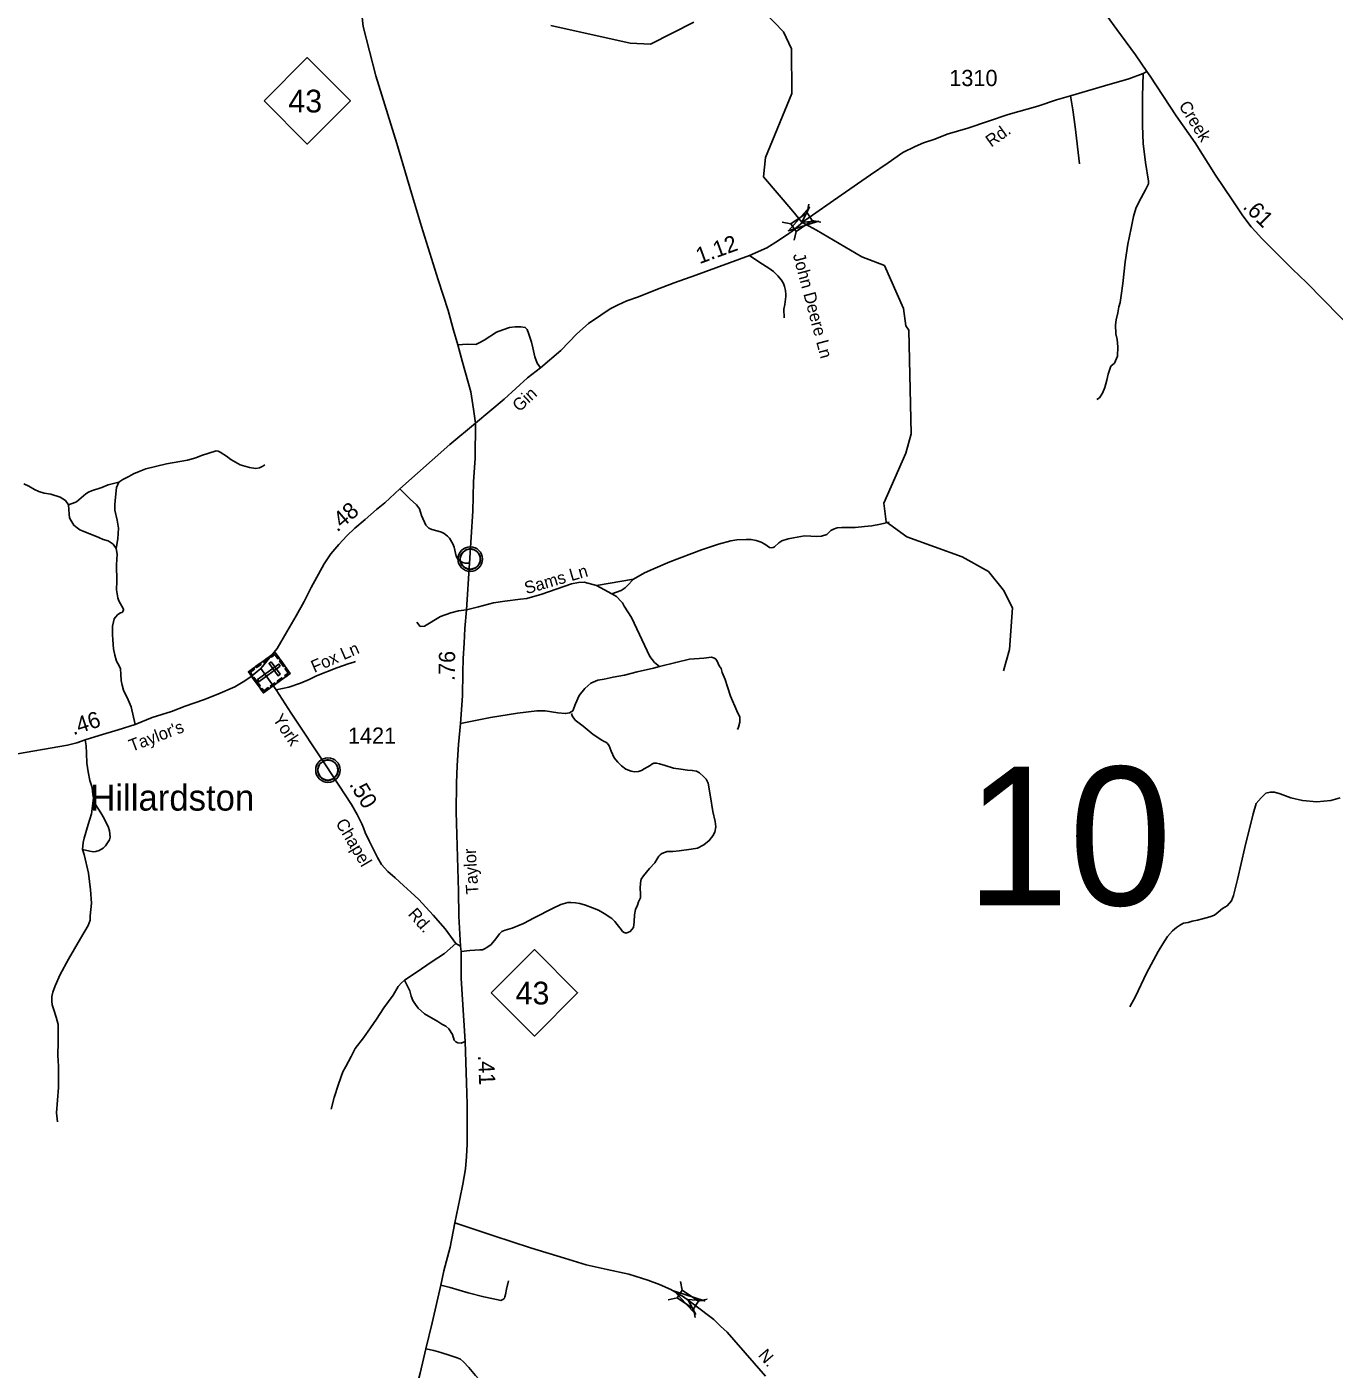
# Model space of a CAD drawing. Extents: x 2220236 to 2384410, y 720751 to 894131.
# Drawn here: x 2312846 to 2322920, y 852539 to 862877 of the extents above; entities that cross this region are included whole.
import ezdxf

# ---------------------------------------------------------------- set-up
doc = ezdxf.new("R2010")
doc.units = 0
doc.layers.add('Default', color=7, linetype='Continuous')

msp = doc.modelspace()

# ---------------------------------------------------------------- linework, layer by layer
at = {"layer": 'Default'}
for p, q in [((2318859, 861444), (2318872, 861512)), ((2318666, 861373), (2318734, 861360)), ((2318898, 861387), (2318965, 861374)), ((2318760, 861234), (2318773, 861301)), ((2317522, 858624), (2317236, 858575)), ((2317353, 858510), (2317236, 858575)), ((2317882, 853214), (2317895, 853147)), ((2317789, 853074), (2317857, 853088)), ((2317983, 853006), (2317997, 852938)), ((2318021, 853063), (2318089, 853077))]:
    msp.add_line(p, q, dxfattribs=at)
for points in [[(2320217, 864675), (2320382, 864376), (2320618, 863932), (2320690, 863798), (2320878, 863446), (2320966, 863288), (2321030, 863177), (2321097, 863070), (2321170, 862959), (2321245, 862858), (2321390, 862663), (2321476, 862533)], [(2316303, 859826), (2316289, 859934), (2316267, 860067), (2316244, 860148), (2316204, 860296), (2316166, 860427), (2316133, 860540), (2316092, 860692), (2316015, 860929), (2315887, 861339), (2315810, 861596), (2315696, 861980), (2315535, 862499), (2315437, 862880), (2315427, 862974), (2315425, 863042), (2315430, 863114), (2315437, 863176), (2315466, 863296), (2315487, 863370), (2315536, 863512)], [(2320371, 857917), (2320419, 858083), (2320441, 858402), (2320373, 858540), (2320255, 858683), (2320053, 858796), (2319627, 858950), (2319467, 859065), (2319449, 859208), (2319620, 859593), (2319660, 859742), (2319643, 860542), (2319618, 860574), (2319600, 860708), (2319454, 861040), (2319279, 861105), (2318931, 861311), (2318817, 861373), (2318749, 861457), (2318523, 861721), (2318537, 861872), (2318741, 862363), (2318737, 862707), (2318677, 862840), (2318534, 862988)], [(2317985, 862913), (2317653, 862745), (2317495, 862752), (2316885, 862888)], [(2318718, 861286), (2318740, 861301), (2318842, 861385), (2319121, 861581), (2319346, 861738), (2319482, 861829), (2319597, 861909), (2319690, 861957), (2319756, 861983), (2319842, 862013), (2319939, 862050), (2320098, 862098), (2320255, 862151), (2320408, 862203), (2320637, 862267), (2320779, 862314), (2320887, 862347), (2321151, 862423), (2321337, 862477), (2321447, 862518), (2321476, 862533)], [(2321447, 862518), (2321442, 862340), (2321443, 862118), (2321447, 861980), (2321466, 861832), (2321490, 861689), (2321488, 861668), (2321478, 861648), (2321466, 861621), (2321418, 861532), (2321392, 861478), (2321374, 861417), (2321355, 861327), (2321330, 861203), (2321310, 861068), (2321292, 860900), (2321279, 860807), (2321272, 860754), (2321261, 860721), (2321252, 860676), (2321239, 860620), (2321234, 860582), (2321237, 860514), (2321247, 860469), (2321254, 860412), (2321249, 860342), (2321227, 860288), (2321199, 860263), (2321179, 860203), (2321169, 860155), (2321152, 860100), (2321135, 860056), (2321111, 860020), (2321091, 860006)], [(2321476, 862533), (2321502, 862498), (2321702, 862192), (2321848, 861983), (2322006, 861735), (2322134, 861544), (2322217, 861423), (2322280, 861336), (2322314, 861302), (2322362, 861248), (2322438, 861174), (2322598, 861012), (2322707, 860909), (2323092, 860516), (2323428, 860211), (2323468, 860175), (2323516, 860134), (2323569, 860101)], [(2320887, 862347), (2320907, 862239), (2320924, 862108), (2320958, 861822)], [(2316303, 859826), (2316524, 860010), (2316705, 860173), (2316804, 860251), (2316961, 860384), (2317084, 860512), (2317174, 860593), (2317268, 860658), (2317341, 860705), (2317403, 860736), (2317469, 860767), (2317559, 860799), (2317693, 860852), (2317833, 860907), (2318000, 860965), (2318414, 861116), (2318547, 861176), (2318637, 861233), (2318718, 861286)], [(2318414, 861116), (2318495, 861063), (2318563, 861020), (2318600, 860993), (2318634, 860959), (2318660, 860927), (2318677, 860901), (2318685, 860877), (2318691, 860848), (2318695, 860816), (2318695, 860800), (2318688, 860740), (2318679, 860702), (2318681, 860636)], [(2316166, 860427), (2316238, 860434), (2316306, 860430), (2316337, 860445), (2316370, 860465), (2316465, 860525), (2316515, 860545), (2316565, 860562), (2316608, 860568), (2316652, 860567), (2316686, 860562), (2316702, 860547), (2316712, 860517), (2316734, 860449), (2316744, 860404), (2316761, 860335), (2316779, 860288), (2316804, 860251)], [(2314650, 857936), (2314696, 857992), (2314774, 858090), (2314849, 858217), (2314922, 858341), (2314982, 858451), (2315038, 858560), (2315138, 858741), (2315189, 858818), (2315249, 858891), (2315312, 858957), (2315374, 859016), (2315452, 859082), (2315540, 859160), (2315604, 859211), (2315719, 859318), (2316106, 859660), (2316303, 859826)], [(2316188, 855798), (2316174, 856029), (2316171, 856220), (2316154, 856832), (2316156, 857052), (2316162, 857189), (2316171, 857349), (2316188, 857513), (2316204, 857726), (2316206, 857905), (2316208, 858013), (2316216, 858131), (2316221, 858244), (2316235, 858387), (2316257, 858748), (2316282, 859146), (2316288, 859372), (2316300, 859556), (2316303, 859826)], [(2314681, 859503), (2314665, 859493), (2314639, 859481), (2314610, 859476), (2314561, 859484), (2314527, 859493), (2314491, 859505), (2314417, 859546), (2314385, 859570), (2314336, 859601), (2314320, 859609), (2314304, 859611), (2314193, 859576), (2314147, 859559), (2314083, 859540), (2313923, 859513), (2313762, 859473), (2313712, 859454), (2313668, 859436), (2313633, 859414), (2313587, 859391), (2313555, 859371)], [(2313167, 859195), (2313143, 859230), (2313104, 859254), (2313030, 859277), (2312980, 859287), (2312938, 859298), (2312906, 859314), (2312862, 859339), (2312823, 859359)], [(2313555, 859371), (2313473, 859350), (2313424, 859329), (2313344, 859305), (2313322, 859294), (2313300, 859280), (2313229, 859219), (2313215, 859215), (2313167, 859195)], [(2313555, 859371), (2313538, 859329), (2313527, 859229), (2313525, 859195), (2313525, 859155), (2313542, 859077), (2313553, 859017), (2313548, 858935), (2313535, 858859)], [(2315719, 859318), (2315801, 859240), (2315849, 859195), (2315871, 859165), (2315887, 859115), (2315921, 859040), (2315944, 859017), (2315966, 859007), (2316016, 858992), (2316040, 858986), (2316062, 858974), (2316088, 858954), (2316103, 858938), (2316129, 858895), (2316139, 858871), (2316154, 858801), (2316168, 858777), (2316191, 858759), (2316205, 858752), (2316223, 858746), (2316257, 858748)], [(2313167, 859195), (2313172, 859125), (2313176, 859097), (2313184, 859077), (2313209, 859039), (2313235, 859018), (2313255, 859004), (2313281, 858992), (2313400, 858945), (2313434, 858930), (2313474, 858918), (2313512, 858893), (2313535, 858859)], [(2319490, 859063), (2319424, 859046), (2319356, 859035), (2319302, 859029), (2319228, 859022), (2319125, 859021), (2319089, 859019), (2319061, 859008), (2319041, 858998), (2319011, 858968), (2318969, 858955), (2318931, 858951), (2318887, 858954), (2318839, 858956), (2318754, 858943), (2318712, 858935), (2318664, 858918), (2318640, 858904), (2318608, 858873), (2318596, 858867), (2318584, 858865), (2318568, 858867), (2318532, 858893), (2318504, 858908), (2318466, 858922), (2318428, 858928), (2318390, 858929), (2318316, 858926), (2318272, 858918), (2318176, 858893), (2318045, 858850), (2317800, 858757), (2317669, 858701), (2317605, 858673), (2317522, 858624)], [(2313535, 858859), (2313543, 858815), (2313538, 858733), (2313539, 858609), (2313538, 858541), (2313547, 858481), (2313555, 858457), (2313590, 858392), (2313590, 858384), (2313580, 858368), (2313568, 858365), (2313546, 858351), (2313528, 858331), (2313520, 858317), (2313513, 858295), (2313507, 858261), (2313506, 858197), (2313508, 858155), (2313515, 858087), (2313523, 858037), (2313538, 857993), (2313558, 857956), (2313567, 857933), (2313571, 857892), (2313573, 857842), (2313580, 857806), (2313592, 857768), (2313627, 857694), (2313650, 857639), (2313680, 857503)], [(2317236, 858575), (2317140, 858600), (2317098, 858597), (2317042, 858587), (2316815, 858508), (2316700, 858475), (2316649, 858470), (2316530, 858455), (2316442, 858440), (2316326, 858411), (2316235, 858387)], [(2317522, 858624), (2317472, 858571), (2317456, 858557), (2317425, 858535), (2317353, 858510)], [(2317353, 858510), (2317389, 858489), (2317427, 858451), (2317436, 858441), (2317448, 858415), (2317505, 858328), (2317646, 858029), (2317682, 857982), (2317722, 857950)], [(2316235, 858387), (2316172, 858380), (2316113, 858365), (2316033, 858337), (2315910, 858262), (2315877, 858259), (2315852, 858292)], [(2315379, 857989), (2315359, 857981), (2315331, 857973), (2315236, 857940), (2315078, 857880), (2315021, 857851), (2314955, 857822), (2314864, 857792), (2314766, 857770)], [(2318322, 857465), (2318330, 857483), (2318339, 857521), (2318341, 857537), (2318339, 857561), (2318316, 857609), (2318267, 857722), (2318246, 857794), (2318226, 857852), (2318205, 857904), (2318195, 857935), (2318182, 857955), (2318166, 857992), (2318155, 858008), (2318145, 858015), (2318123, 858023), (2318064, 858015), (2317952, 858007), (2317846, 857982), (2317722, 857950)], [(2312354, 857191), (2312550, 857238), (2312716, 857267), (2313159, 857346), (2313232, 857363), (2313295, 857385), (2313404, 857419), (2313551, 857464), (2313680, 857503), (2313811, 857559), (2313962, 857604), (2314067, 857645), (2314207, 857695), (2314318, 857737), (2314448, 857795), (2314527, 857840), (2314575, 857873), (2314605, 857899), (2314650, 857936)], [(2316188, 855798), (2316153, 855818), (2316069, 855931), (2315976, 856037), (2315867, 856156), (2315805, 856213), (2315749, 856263), (2315683, 856324), (2315628, 856372), (2315580, 856427), (2315547, 856480), (2315517, 856542), (2315485, 856607), (2315454, 856673), (2315440, 856708), (2315427, 856738), (2315392, 856812), (2315347, 856887), (2315152, 857185), (2314882, 857592), (2314766, 857770), (2314650, 857936)], [(2317722, 857950), (2317674, 857937), (2317550, 857910), (2317452, 857885), (2317364, 857870), (2317294, 857854), (2317245, 857845), (2317192, 857822), (2317147, 857781), (2317103, 857728), (2317073, 857664), (2317053, 857610), (2317028, 857593), (2316998, 857588), (2316938, 857595), (2316839, 857610), (2316776, 857610), (2316626, 857591), (2316419, 857557), (2316188, 857513)], [(2317276, 857384), (2317211, 857427), (2317132, 857492), (2317072, 857538), (2317049, 857570), (2317042, 857588)], [(2313295, 857385), (2313304, 857340), (2313307, 857283), (2313309, 857207), (2313319, 857140), (2313331, 857072), (2313349, 857019), (2313355, 856964), (2313359, 856940), (2313356, 856916)], [(2316193, 855755), (2316259, 855763), (2316336, 855770), (2316356, 855770), (2316372, 855776), (2316391, 855786), (2316425, 855811), (2316460, 855853), (2316487, 855892), (2316507, 855911), (2316533, 855921), (2316585, 855936), (2316674, 855972), (2316756, 856014), (2316903, 856090), (2316961, 856118), (2316998, 856128), (2317016, 856132), (2317039, 856133), (2317073, 856130), (2317106, 856125), (2317152, 856112), (2317205, 856093), (2317250, 856073), (2317295, 856049), (2317347, 856015), (2317355, 856009), (2317376, 855987), (2317395, 855965), (2317406, 855951), (2317416, 855939), (2317426, 855926), (2317436, 855911), (2317449, 855901), (2317464, 855897), (2317481, 855904), (2317496, 855911), (2317521, 855942), (2317527, 855985), (2317529, 856039), (2317536, 856080), (2317551, 856113), (2317559, 856138), (2317574, 856168), (2317574, 856203), (2317571, 856241), (2317574, 856284), (2317581, 856314), (2317599, 856338), (2317644, 856394), (2317685, 856440), (2317702, 856470), (2317715, 856489), (2317725, 856500), (2317740, 856510), (2317760, 856519), (2317781, 856525), (2317823, 856525), (2317873, 856530), (2317964, 856545), (2318015, 856552), (2318064, 856578), (2318105, 856610), (2318132, 856646), (2318147, 856676), (2318154, 856715), (2318151, 856758), (2318132, 856834), (2318114, 856947), (2318096, 857052), (2318081, 857083), (2318063, 857101), (2318030, 857133), (2318006, 857145), (2317973, 857151), (2317937, 857153), (2317885, 857160), (2317829, 857168), (2317766, 857188), (2317721, 857201), (2317698, 857206), (2317678, 857206), (2317661, 857198), (2317648, 857189), (2317625, 857176), (2317603, 857163), (2317583, 857150), (2317558, 857141), (2317528, 857140), (2317503, 857145), (2317462, 857161), (2317429, 857185), (2317400, 857214), (2317372, 857248), (2317349, 857299), (2317334, 857339), (2317321, 857357), (2317308, 857369), (2317294, 857374), (2317276, 857384)], [(2322966, 856939), (2322894, 856919), (2322786, 856909), (2322676, 856919), (2322587, 856940), (2322505, 856970), (2322459, 856982), (2322427, 856984), (2322394, 856975), (2322358, 856940), (2322320, 856897), (2322295, 856816), (2322232, 856557), (2322174, 856311), (2322144, 856188), (2322129, 856147), (2322096, 856108), (2322060, 856087), (2322027, 856058), (2321997, 856037), (2321962, 856022), (2321906, 856007), (2321868, 855997), (2321826, 855990), (2321796, 855980), (2321760, 855974), (2321735, 855961), (2321705, 855941), (2321673, 855914), (2321635, 855871), (2321599, 855814), (2321564, 855755), (2321473, 855588), (2321388, 855409), (2321346, 855329)], [(2313356, 856916), (2313415, 856824), (2313441, 856781), (2313476, 856711), (2313482, 856685), (2313489, 856637), (2313483, 856617), (2313453, 856569), (2313433, 856553), (2313404, 856534), (2313378, 856526), (2313360, 856524), (2313332, 856528), (2313274, 856541)], [(2313356, 856916), (2313345, 856816), (2313319, 856735), (2313289, 856629), (2313281, 856595), (2313274, 856541)], [(2313274, 856541), (2313287, 856503), (2313320, 856358), (2313337, 856232), (2313345, 856127), (2313335, 856030), (2313334, 855996), (2313318, 855956), (2313260, 855857), (2313167, 855696), (2313104, 855578), (2313064, 855491), (2313047, 855442), (2313038, 855409), (2313038, 855373), (2313041, 855344), (2313054, 855307), (2313072, 855251), (2313087, 855194), (2313087, 855061), (2313085, 854954), (2313089, 854874), (2313089, 854769), (2313089, 854709), (2313075, 854513), (2313083, 854443)], [(2316153, 855818), (2316064, 855741), (2315962, 855673), (2315853, 855600), (2315755, 855534)], [(2316145, 853665), (2316183, 853850), (2316205, 853964), (2316226, 854081), (2316235, 854178), (2316238, 854273), (2316240, 854418), (2316238, 854579), (2316233, 854745), (2316224, 855064), (2316192, 855549), (2316193, 855755), (2316188, 855798)], [(2315755, 855534), (2315732, 855515), (2315708, 855486), (2315670, 855419), (2315597, 855321), (2315541, 855235), (2315494, 855167), (2315440, 855090), (2315376, 855009), (2315345, 854946), (2315303, 854869), (2315280, 854828), (2315247, 854733), (2315215, 854632), (2315191, 854542)], [(2315755, 855534), (2315798, 855452), (2315807, 855413), (2315821, 855379), (2315841, 855347), (2315862, 855319), (2315910, 855276), (2316013, 855217), (2316045, 855195), (2316075, 855180), (2316099, 855160), (2316126, 855116), (2316138, 855072), (2316151, 855059), (2316167, 855053), (2316193, 855049), (2316224, 855064)], [(2315485, 850905), (2315579, 851285), (2315684, 851714), (2315720, 851871), (2315787, 852162), (2315877, 852509), (2315921, 852695), (2315969, 852895), (2316035, 853186), (2316059, 853297), (2316108, 853478), (2316145, 853665)], [(2316145, 853665), (2316445, 853567), (2316726, 853473), (2316988, 853393), (2317156, 853343), (2317317, 853308), (2317485, 853272), (2317630, 853225), (2317721, 853192), (2317809, 853152), (2317905, 853096), (2317993, 853031)], [(2316558, 853219), (2316543, 853154), (2316535, 853114), (2316530, 853096), (2316527, 853086), (2316522, 853081), (2316513, 853076), (2316498, 853069), (2316477, 853074), (2316367, 853097), (2316248, 853126), (2316108, 853167), (2316035, 853186)], [(2317993, 853031), (2318141, 852921), (2318191, 852871), (2318242, 852825), (2318293, 852764), (2318539, 852485)], [(2316722, 852147), (2316660, 852181), (2316597, 852214), (2316546, 852239), (2316514, 852260), (2316486, 852279), (2316463, 852305), (2316444, 852330), (2316406, 852375), (2316357, 852431), (2316302, 852491), (2316252, 852551), (2316210, 852596), (2316187, 852616), (2316162, 852626), (2316109, 852644), (2316035, 852667), (2315981, 852684), (2315921, 852695)]]:
    msp.add_lwpolyline(points, dxfattribs=at)
for points in [[(2314674, 862308), (2315007, 862641), (2315340, 862308), (2315007, 861975)], [(2318947, 861382), (2318715, 861307), (2318878, 861488), (2318817, 861373)], [(2318734, 861360), (2318859, 861445), (2318898, 861386), (2318773, 861301)], [(2316185, 858791), (2316186, 858796), (2316188, 858803), (2316191, 858810), (2316194, 858816), (2316197, 858821), (2316201, 858826), (2316205, 858831), (2316210, 858835), (2316215, 858840), (2316221, 858844), (2316225, 858847), (2316231, 858849), (2316236, 858851), (2316242, 858853), (2316246, 858854), (2316251, 858855), (2316255, 858856), (2316261, 858856), (2316266, 858856), (2316271, 858856), (2316276, 858855), (2316281, 858854), (2316286, 858852), (2316291, 858851), (2316298, 858848), (2316304, 858844), (2316309, 858841), (2316314, 858837), (2316318, 858833), (2316322, 858829), (2316326, 858824), (2316329, 858820), (2316332, 858815), (2316334, 858810), (2316336, 858805), (2316338, 858800), (2316339, 858795), (2316340, 858789), (2316341, 858784), (2316341, 858778), (2316341, 858772), (2316341, 858767), (2316340, 858761), (2316338, 858755), (2316336, 858749), (2316334, 858744), (2316331, 858738), (2316327, 858733), (2316324, 858728), (2316320, 858723), (2316314, 858718), (2316309, 858714), (2316304, 858711), (2316300, 858708), (2316293, 858705), (2316286, 858702), (2316280, 858701), (2316274, 858700), (2316269, 858699), (2316265, 858699), (2316259, 858699), (2316255, 858699), (2316249, 858700), (2316243, 858701), (2316239, 858703), (2316233, 858705), (2316229, 858707), (2316225, 858709), (2316218, 858713), (2316213, 858717), (2316208, 858722), (2316203, 858727), (2316200, 858730), (2316197, 858735), (2316193, 858742), (2316191, 858745), (2316189, 858749), (2316187, 858758), (2316185, 858765), (2316185, 858770), (2316184, 858776), (2316184, 858781), (2316185, 858787)], [(2314759, 858059), (2314876, 857898), (2314669, 857748), (2314553, 857910)], [(2314609, 857951), (2314644, 857976), (2314651, 857967), (2314616, 857942)], [(2314799, 857953), (2314788, 857969), (2314624, 857850), (2314635, 857835)], [(2314664, 857990), (2314699, 858016), (2314706, 858006), (2314671, 857981)], [(2314728, 857986), (2314713, 857975), (2314782, 857880), (2314797, 857891)], [(2314724, 858034), (2314731, 858024), (2314757, 858043), (2314780, 858010), (2314790, 858017), (2314759, 858059)], [(2314802, 857999), (2314833, 857957), (2314824, 857950), (2314793, 857992)], [(2314572, 857883), (2314581, 857890), (2314569, 857908), (2314601, 857931), (2314595, 857940), (2314553, 857910)], [(2314596, 857870), (2314645, 857801), (2314636, 857795), (2314586, 857863)], [(2314775, 857839), (2314810, 857864), (2314816, 857855), (2314781, 857829)], [(2314841, 857872), (2314834, 857881), (2314860, 857900), (2314836, 857933), (2314845, 857939), (2314876, 857897)], [(2314650, 857775), (2314659, 857782), (2314672, 857764), (2314705, 857788), (2314711, 857779), (2314669, 857748)], [(2314721, 857800), (2314756, 857825), (2314763, 857816), (2314728, 857791)], [(2315089, 857165), (2315090, 857171), (2315091, 857178), (2315094, 857185), (2315097, 857190), (2315101, 857196), (2315104, 857201), (2315108, 857206), (2315113, 857210), (2315118, 857215), (2315124, 857219), (2315129, 857221), (2315134, 857224), (2315139, 857226), (2315145, 857228), (2315149, 857229), (2315154, 857230), (2315158, 857231), (2315165, 857231), (2315169, 857231), (2315175, 857230), (2315180, 857230), (2315184, 857229), (2315189, 857227), (2315195, 857225), (2315201, 857222), (2315208, 857219), (2315213, 857215), (2315218, 857211), (2315221, 857208), (2315225, 857204), (2315229, 857199), (2315232, 857195), (2315235, 857190), (2315238, 857184), (2315240, 857179), (2315241, 857174), (2315243, 857170), (2315244, 857164), (2315244, 857159), (2315245, 857153), (2315244, 857147), (2315244, 857142), (2315243, 857136), (2315241, 857130), (2315239, 857124), (2315237, 857119), (2315234, 857113), (2315231, 857108), (2315227, 857103), (2315223, 857098), (2315218, 857093), (2315213, 857089), (2315208, 857086), (2315203, 857083), (2315196, 857080), (2315189, 857077), (2315183, 857076), (2315177, 857075), (2315172, 857074), (2315168, 857074), (2315162, 857074), (2315158, 857074), (2315152, 857075), (2315146, 857076), (2315142, 857078), (2315137, 857079), (2315132, 857081), (2315128, 857084), (2315121, 857088), (2315116, 857092), (2315111, 857097), (2315106, 857101), (2315103, 857105), (2315100, 857110), (2315096, 857117), (2315094, 857120), (2315093, 857124), (2315090, 857132), (2315089, 857139), (2315088, 857145), (2315088, 857151), (2315088, 857156), (2315088, 857162)], [(2316425, 855438), (2316758, 855771), (2317090, 855438), (2316758, 855105)], [(2318000, 852960), (2317837, 853141), (2318069, 853065), (2317939, 853075)], [(2317895, 853147), (2318022, 853064), (2317983, 853005), (2317857, 853088)]]:
    msp.add_lwpolyline(points, close=True, dxfattribs=at)
for centre, radius in [((2316263, 858778), 94.3), ((2316263, 858778), 76.7), ((2315166, 857153), 94.3), ((2315166, 857153), 76.7)]:
    msp.add_circle(centre, radius, dxfattribs=at)

# ---------------------------------------------------------------- texts
for s, height, p in [('1310', 125, (2319954, 862421)), ('43', 175, (2314861, 862218)), ('1421', 125, (2315320, 857356)), ('10', 1066.3, (2320083, 856112)), ('Hillardston', 200, (2313335, 856841)), ('43', 175, (2316612, 855348))]:
    msp.add_text(s, height=height, dxfattribs=at).set_placement(p)
for s, height, rotation, p in [('Creek', 95, 301.5858, (2321719, 862271)), ('Rd.', 95, 35.6832, (2320277, 861947)), ('.61', 125, 314.9657, (2322210, 861486)), ('1.12', 125, 20.0502, (2318029, 861049)), ('John Deere Ln', 95, 285.0305, (2318748, 861121)), ('Gin', 95, 42.8168, (2316641, 859907)), ('.48', 125, 40.418, (2315238, 858982)), ('Sams Ln', 95, 16.2305, (2316696, 858507)), ('Fox Ln', 95, 23.4502, (2315061, 857901)), ('.76', 125, 89.1194, (2316143, 857838)), ('.46', 125, 17.7895, (2313204, 857421)), ('York', 95, 303.586, (2314737, 857547)), ("Taylor's", 95, 20.7879, (2313654, 857293)), ('.50', 125, 300.7075, (2315327, 857044)), ('Chapel', 95, 300.7075, (2315222, 856745)), ('Taylor', 95, 93.613, (2316327, 856199)), ('Rd.', 95, 311.4453, (2315777, 856040)), ('.41', 125, 272.5442, (2316322, 854956)), ('N.', 95, 310.7694, (2318476, 852644))]:
    msp.add_text(s, height=height, rotation=rotation, dxfattribs=at).set_placement(p)

doc.saveas('drawing.dxf')
